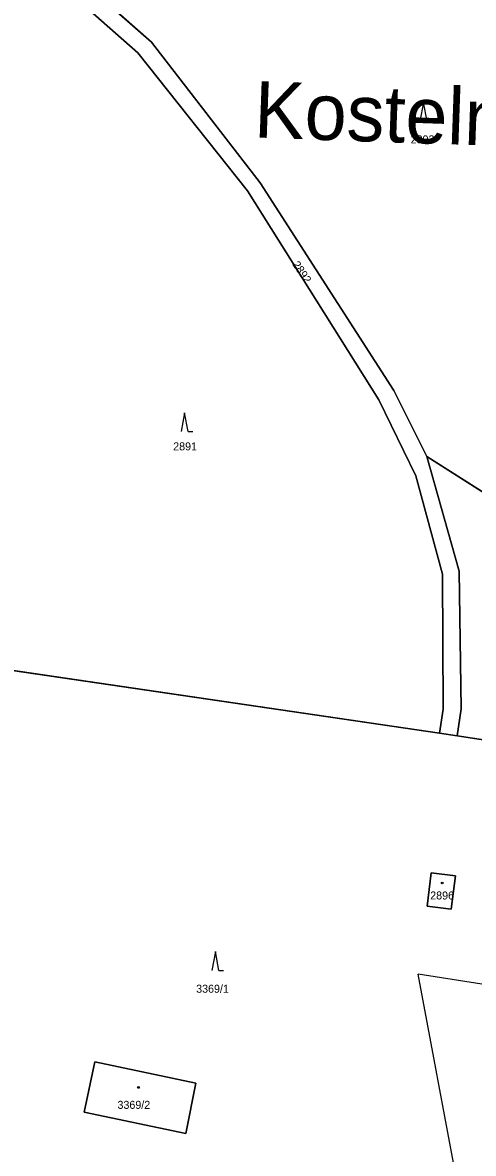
# Model space of a CAD drawing. Extents: x -689422 to -685210, y -987725 to -982160.
# Drawn here: x -688010 to -687914.3, y -986923.9 to -986683.7 of the extents above; entities that cross this region are included whole.
import ezdxf

# ---------------------------------------------------------------- set-up
doc = ezdxf.new("R2010")
doc.units = 0
for name, color, linetype in [('KN_Budovy', 7, 'Continuous'), ('KN_Hranice_parcel', 7, 'Continuous'), ('KN_Hranice_parcel_vnitrni_kresba', 7, 'Continuous'), ('KN_Parcelni cisla', 7, 'Continuous'), ('KN_Polygon parcely', 7, 'Continuous'), ('KN_Popisy_pomistni nazvy', 7, 'Continuous'), ('KN_POZEMKY_LESNI POZEMEK', 7, 'Continuous'), ('KN_POZEMKY_OSTATNI PLOCHA', 7, 'Continuous'), ('KN_POZEMKY_ZASTAVENA PLOCHA', 7, 'Continuous'), ('KN_VYUZITI_17_ostatni plocha_ostatni komunikace', 7, 'Continuous'), ('KN_Značky budov', 7, 'Continuous'), ('KN_Značky kultur', 7, 'Continuous')]:
    doc.layers.add(name, color=color, linetype=linetype)

msp = doc.modelspace()

# ---------------------------------------------------------------- linework, layer by layer
at = {"layer": 'KN_Budovy'}
for points in [[(-687924.12, -986871.43), (-687919, -986872.06), (-687918.06, -986864.96), (-687923.28, -986864.35)], [(-687994.64, -986904.51), (-687996.89, -986915.17), (-687975.32, -986919.72), (-687973.22, -986909.02)]]:
    msp.add_lwpolyline(points, close=True, dxfattribs=at)
at = {"layer": 'KN_Hranice_parcel'}
for p, q in [((-687924.19, -986775.84), (-687859.2, -986817.2)), ((-688030.54, -986818.6), (-687921.47, -986834.64)), ((-687921.47, -986834.64), (-687917.71, -986835.19)), ((-687917.71, -986835.19), (-687857.29, -986844.48))]:
    msp.add_line(p, q, dxfattribs=at)
for points in [[(-687924.19, -986775.84), (-687931.16, -986761.84), (-687959.59, -986717.67), (-687982.65, -986687.78), (-687996.11, -986675.9)], [(-687921.47, -986834.64), (-687920.71, -986829.52), (-687920.87, -986800.86), (-687926.5, -986779.93), (-687934.33, -986763.83), (-687962.23, -986719.38), (-687985.54, -986690.08), (-687997.98, -986679.13)], [(-687917.71, -986835.19), (-687916.91, -986829.47), (-687917.3, -986800.19), (-687924.19, -986775.84)], [(-687918.06, -986864.96), (-687923.28, -986864.35), (-687924.12, -986871.43), (-687919, -986872.06), (-687918.06, -986864.96)], [(-687996.89, -986915.17), (-687994.64, -986904.51), (-687973.22, -986909.02), (-687975.32, -986919.72), (-687996.89, -986915.17)]]:
    msp.add_lwpolyline(points, dxfattribs=at)
at = {"layer": 'KN_Hranice_parcel_vnitrni_kresba'}
for p in [(-687885.99, -986892.08), (-687914.55, -986946.86)]:
    msp.add_line(p, (-687925.98, -986885.88), dxfattribs=at)
at = {"layer": 'KN_Polygon parcely'}
for points in [[(-687904, -986611.8), (-687902.18, -986600.85), (-687888.75, -986572.55), (-687886.23, -986565.1), (-687884.88, -986561.12), (-687949.56, -986559.41), (-687948.5, -986613.39), (-687940.02, -986665.46), (-687939.49, -986668.72), (-687976.55, -986661.97), (-688002.05, -986645.15), (-687999.83, -986658.89), (-687996.11, -986675.9), (-687982.65, -986687.78), (-687959.59, -986717.67), (-687931.16, -986761.84), (-687924.19, -986775.84), (-687859.2, -986817.2), (-687869.6, -986791.7), (-687870.2, -986755.6), (-687900.8, -986681.8), (-687906.6, -986640.2)], [(-687931.16, -986761.84), (-687959.59, -986717.67), (-687982.65, -986687.78), (-687996.11, -986675.9), (-687999.83, -986658.89), (-688002.05, -986645.15), (-688006.85, -986643.79), (-688003.66, -986659.25), (-687998.95, -986675.6), (-687997.98, -986679.13), (-687985.54, -986690.08), (-687962.23, -986719.38), (-687934.33, -986763.83), (-687926.5, -986779.93), (-687920.87, -986800.86), (-687920.71, -986829.52), (-687921.47, -986834.64), (-687917.71, -986835.19), (-687916.91, -986829.47), (-687917.3, -986800.19), (-687924.19, -986775.84)], [(-687920.87, -986800.86), (-687926.5, -986779.93), (-687934.33, -986763.83), (-687962.23, -986719.38), (-687985.54, -986690.08), (-687997.98, -986679.13), (-687998.95, -986675.6), (-688011.67, -986674.75), (-688017.74, -986732.42), (-688030.54, -986818.6), (-687921.47, -986834.64), (-687920.71, -986829.52)], [(-687857.29, -986844.48), (-687857.05, -986829.39), (-687859.2, -986817.2), (-687924.19, -986775.84), (-687917.3, -986800.19), (-687916.91, -986829.47), (-687917.71, -986835.19)], [(-687918.06, -986864.96), (-687919, -986872.06), (-687924.12, -986871.43), (-687923.28, -986864.35)], [(-687918.06, -986864.96), (-687923.28, -986864.35), (-687924.12, -986871.43), (-687919, -986872.06)], [(-687996.89, -986915.17), (-687994.64, -986904.51), (-687973.22, -986909.02), (-687975.32, -986919.72)], [(-687996.89, -986915.17), (-687975.32, -986919.72), (-687973.22, -986909.02), (-687994.64, -986904.51)]]:
    msp.add_lwpolyline(points, close=True, dxfattribs=at)
msp.add_lwpolyline([(-687738.9, -987010.24), (-687777.85, -986868.06), (-687801.59, -986853.04), (-687857.29, -986844.48), (-687917.71, -986835.19), (-687921.47, -986834.64), (-688030.54, -986818.6), (-688080.39, -986811.27), (-688085.26, -986813.61), (-688094.78, -986845.97), (-688099.71, -986860.89), (-688113.79, -986903.54), (-688114.98, -986909.18), (-688108.19, -986917.45), (-688106.29, -986919.76), (-688107.71, -986957.91)], dxfattribs=at)
at = {"layer": 'KN_POZEMKY_LESNI POZEMEK'}
for p, q in [((-687982.65, -986687.78), (-687996.11, -986675.9)), ((-687997.98, -986679.13), (-687985.54, -986690.08)), ((-687959.59, -986717.67), (-687982.65, -986687.78)), ((-687985.54, -986690.08), (-687962.23, -986719.38)), ((-687931.16, -986761.84), (-687959.59, -986717.67)), ((-687962.23, -986719.38), (-687934.33, -986763.83)), ((-687934.33, -986763.83), (-687926.5, -986779.93)), ((-687924.19, -986775.84), (-687931.16, -986761.84)), ((-687859.2, -986817.2), (-687924.19, -986775.84)), ((-687917.3, -986800.19), (-687924.19, -986775.84)), ((-687924.19, -986775.84), (-687859.2, -986817.2)), ((-687926.5, -986779.93), (-687920.87, -986800.86)), ((-687916.91, -986829.47), (-687917.3, -986800.19)), ((-687920.87, -986800.86), (-687920.71, -986829.52)), ((-688030.54, -986818.6), (-687921.47, -986834.64)), ((-687921.47, -986834.64), (-688030.54, -986818.6)), ((-687920.71, -986829.52), (-687921.47, -986834.64)), ((-687917.71, -986835.19), (-687916.91, -986829.47)), ((-687921.47, -986834.64), (-687917.71, -986835.19)), ((-687917.71, -986835.19), (-687857.29, -986844.48)), ((-687857.29, -986844.48), (-687917.71, -986835.19)), ((-687923.28, -986864.35), (-687924.12, -986871.43)), ((-687918.06, -986864.96), (-687923.28, -986864.35)), ((-687919, -986872.06), (-687918.06, -986864.96)), ((-687924.12, -986871.43), (-687919, -986872.06)), ((-687994.64, -986904.51), (-687996.89, -986915.17)), ((-687973.22, -986909.02), (-687994.64, -986904.51)), ((-687975.32, -986919.72), (-687973.22, -986909.02)), ((-687996.89, -986915.17), (-687975.32, -986919.72))]:
    msp.add_line(p, q, dxfattribs=at)
at = {"layer": 'KN_POZEMKY_OSTATNI PLOCHA'}
for p, q in [((-687996.11, -986675.9), (-687982.65, -986687.78)), ((-687985.54, -986690.08), (-687997.98, -986679.13)), ((-687982.65, -986687.78), (-687959.59, -986717.67)), ((-687962.23, -986719.38), (-687985.54, -986690.08)), ((-687959.59, -986717.67), (-687931.16, -986761.84)), ((-687934.33, -986763.83), (-687962.23, -986719.38)), ((-687926.5, -986779.93), (-687934.33, -986763.83)), ((-687931.16, -986761.84), (-687924.19, -986775.84)), ((-687924.19, -986775.84), (-687917.3, -986800.19)), ((-687920.87, -986800.86), (-687926.5, -986779.93)), ((-687917.3, -986800.19), (-687916.91, -986829.47)), ((-687920.71, -986829.52), (-687920.87, -986800.86)), ((-687921.47, -986834.64), (-687920.71, -986829.52)), ((-687916.91, -986829.47), (-687917.71, -986835.19)), ((-687917.71, -986835.19), (-687921.47, -986834.64))]:
    msp.add_line(p, q, dxfattribs=at)
at = {"layer": 'KN_POZEMKY_ZASTAVENA PLOCHA'}
for p, q in [((-687924.12, -986871.43), (-687923.28, -986864.35)), ((-687923.28, -986864.35), (-687918.06, -986864.96)), ((-687918.06, -986864.96), (-687919, -986872.06)), ((-687919, -986872.06), (-687924.12, -986871.43)), ((-687996.89, -986915.17), (-687994.64, -986904.51)), ((-687994.64, -986904.51), (-687973.22, -986909.02)), ((-687973.22, -986909.02), (-687975.32, -986919.72)), ((-687975.32, -986919.72), (-687996.89, -986915.17))]:
    msp.add_line(p, q, dxfattribs=at)
at = {"layer": 'KN_VYUZITI_17_ostatni plocha_ostatni komunikace'}
for p, q in [((-687996.11, -986675.9), (-687982.65, -986687.78)), ((-687985.54, -986690.08), (-687997.98, -986679.13)), ((-687982.65, -986687.78), (-687959.59, -986717.67)), ((-687962.23, -986719.38), (-687985.54, -986690.08)), ((-687959.59, -986717.67), (-687931.16, -986761.84)), ((-687934.33, -986763.83), (-687962.23, -986719.38)), ((-687926.5, -986779.93), (-687934.33, -986763.83)), ((-687931.16, -986761.84), (-687924.19, -986775.84)), ((-687924.19, -986775.84), (-687917.3, -986800.19)), ((-687920.87, -986800.86), (-687926.5, -986779.93)), ((-687917.3, -986800.19), (-687916.91, -986829.47)), ((-687920.71, -986829.52), (-687920.87, -986800.86)), ((-687921.47, -986834.64), (-687920.71, -986829.52)), ((-687916.91, -986829.47), (-687917.71, -986835.19)), ((-687917.71, -986835.19), (-687921.47, -986834.64))]:
    msp.add_line(p, q, dxfattribs=at)
at = {"layer": 'KN_Značky budov'}
for centre in [(-687920.91, -986866.47), (-687985.39, -986909.93)]:
    msp.add_circle(centre, 0.175, dxfattribs=at)
at = {"layer": 'KN_Značky kultur'}
for p, q in [((-687924.88, -986700.6), (-687925.63, -986704.6)), ((-687924.13, -986704.6), (-687924.88, -986700.6)), ((-687924.13, -986704.6), (-687923.13, -986704.6)), ((-687975.59, -986766.56), (-687976.34, -986770.56)), ((-687974.84, -986770.56), (-687975.59, -986766.56)), ((-687974.84, -986770.56), (-687973.84, -986770.56)), ((-687969.07, -986881.05), (-687969.82, -986885.05)), ((-687968.32, -986885.05), (-687969.07, -986881.05)), ((-687968.32, -986885.05), (-687967.32, -986885.05))]:
    msp.add_line(p, q, dxfattribs=at)

# ---------------------------------------------------------------- texts
at = {"layer": 'KN_Parcelni cisla'}
for s, p in [('2893', (-687927.61, -986709.32)), ('2891', (-687978.02, -986774.55)), ('2896', (-687923.46, -986869.98)), ('3369/1', (-687973.15, -986889.8)), ('3369/2', (-687989.85, -986914.47))]:
    msp.add_text(s, height=1.7, dxfattribs=at).set_placement(p)
msp.add_text('2892', height=1.7, rotation=304, dxfattribs=at).set_placement((-687952.8, -986735.03))
at = {"layer": 'KN_Popisy_pomistni nazvy'}
msp.add_text('Kostelní vrch', height=12, rotation=358, dxfattribs=at).set_placement((-687960.97, -986708.05))

doc.saveas('drawing.dxf')
